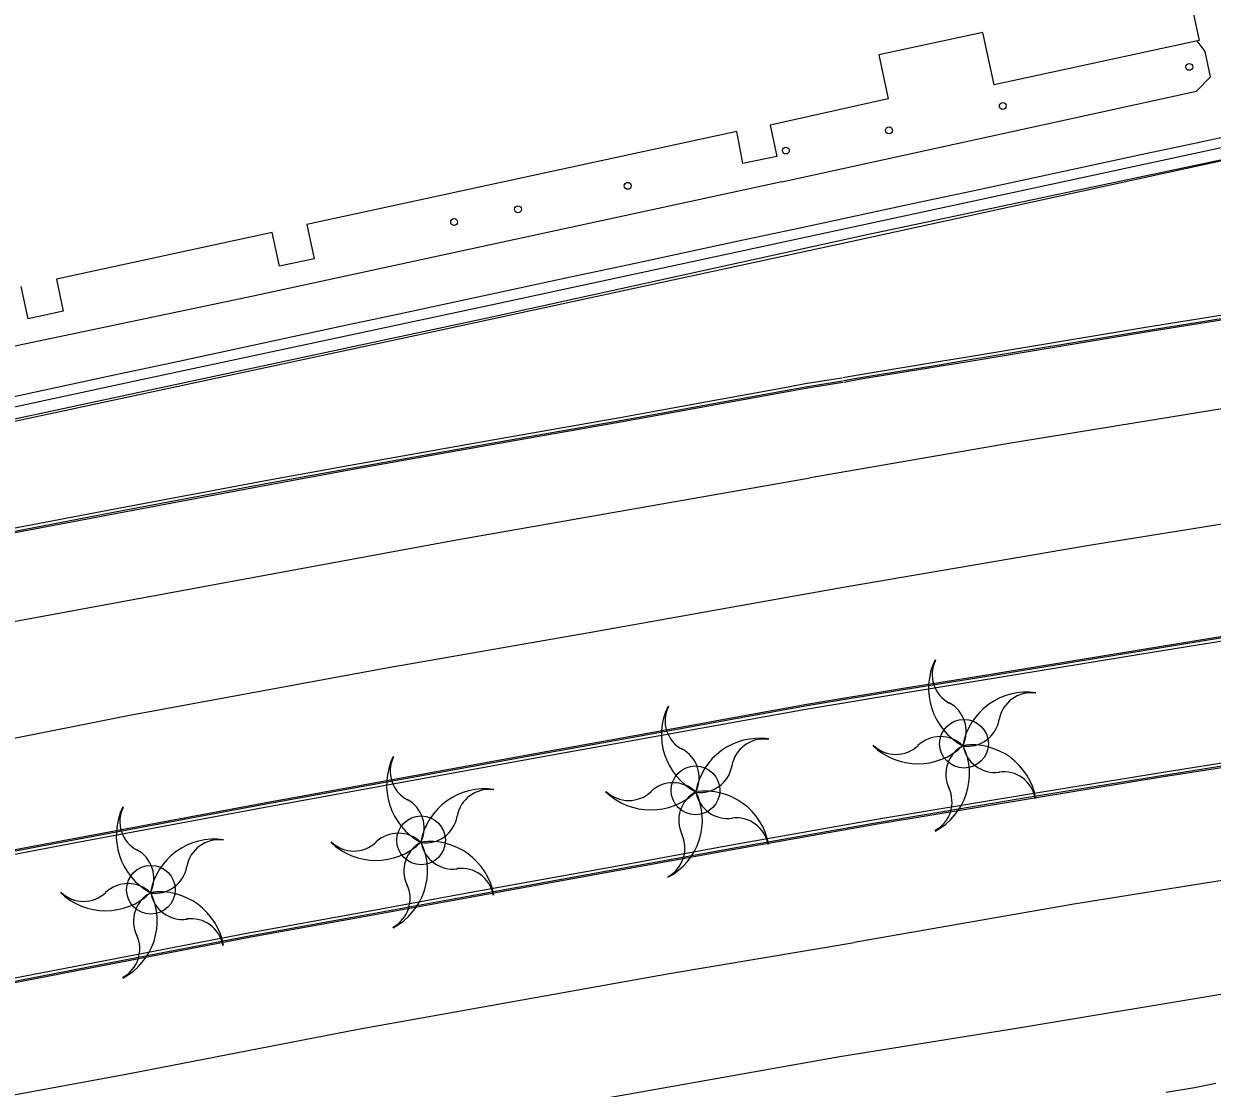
# Model space of a CAD drawing. Extents: x 368532 to 392481, y 10654822 to 10676899.
# Drawn here: x 387632.1 to 387761.4, y 10655604.4 to 10655720.3 of the extents above; entities that cross this region are included whole.
import ezdxf

# ---------------------------------------------------------------- set-up
doc = ezdxf.new("R2010")
doc.units = 0
for name, color, linetype in [('p_Catenary', 7, 'Continuous'), ('p_dtm sidewalk', 7, 'Continuous'), ('p_dtm slab', 7, 'Continuous'), ('p_road - paved curb', 7, 'Continuous'), ('p_road paint stripe', 7, 'Continuous'), ('p_structure building', 7, 'Continuous'), ('p_structure fence', 7, 'Continuous'), ('p_structure unidentified', 7, 'Continuous'), ('p_structure wall', 7, 'Continuous'), ('p_veg tree', 7, 'Continuous')]:
    doc.layers.add(name, color=color, linetype=linetype)

msp = doc.modelspace()

# ---------------------------------------------------------------- linework, layer by layer
at = {"layer": 'p_Catenary'}
msp.add_lwpolyline([(387629.51, 10655679.39), (387635.71, 10655680.72), (387641.92, 10655682.06), (387648.12, 10655683.39), (387654.33, 10655684.72), (387660.53, 10655686.05), (387666.73, 10655687.39), (387672.94, 10655688.72), (387679.14, 10655690.05), (387685.35, 10655691.38), (387691.55, 10655692.72), (387697.76, 10655694.05), (387703.96, 10655695.38), (387710.17, 10655696.71), (387716.37, 10655698.05), (387722.57, 10655699.38), (387728.78, 10655700.71), (387734.98, 10655702.04), (387741.19, 10655703.38), (387747.39, 10655704.71), (387753.6, 10655706.04), (387759.8, 10655707.37), (387766, 10655708.71)], dxfattribs=at)
at = {"layer": 'p_dtm sidewalk'}
for centre in [(387734.37, 10655641.91), (387705.16, 10655636.84), (387675.31, 10655631.4), (387645.91, 10655626.02)]:
    msp.add_circle(centre, 2.65, dxfattribs=at)
at = {"layer": 'p_dtm slab'}
for p, q in [((387760.62, 10655717.26), (387759.72, 10655718.41)), ((387761.17, 10655714.49), (387760.62, 10655717.26)), ((387759.68, 10655712.94), (387761.17, 10655714.49)), ((387714.57, 10655703.07), (387759.68, 10655712.94)), ((387714.57, 10655703.07), (387657.05, 10655690.63)), ((387657.05, 10655690.63), (387594.36, 10655677.49))]:
    msp.add_line(p, q, dxfattribs=at)
at = {"layer": 'p_road - paved curb'}
for p, q in [((387764.11, 10655688.8), (387754.33, 10655687.24)), ((387764.17, 10655688.46), (387754.39, 10655686.9)), ((387764.19, 10655688.31), (387754.41, 10655686.75)), ((387754.33, 10655687.24), (387734.52, 10655683.95)), ((387754.39, 10655686.9), (387734.58, 10655683.61)), ((387754.41, 10655686.75), (387734.6, 10655683.46)), ((387731.81, 10655683.51), (387723.07, 10655682.07)), ((387731.87, 10655683.17), (387723.12, 10655681.73)), ((387731.89, 10655683.02), (387723.15, 10655681.58)), ((387734.52, 10655683.95), (387731.81, 10655683.51)), ((387734.58, 10655683.61), (387731.87, 10655683.17)), ((387734.6, 10655683.46), (387731.89, 10655683.02)), ((387721.09, 10655681.72), (387717.08, 10655681.08)), ((387723.07, 10655682.07), (387721.19, 10655681.74)), ((387723.12, 10655681.73), (387721.25, 10655681.4)), ((387723.15, 10655681.58), (387721.28, 10655681.25)), ((387715.07, 10655680.7), (387705.85, 10655679.02)), ((387715.13, 10655680.36), (387705.91, 10655678.68)), ((387715.16, 10655680.21), (387705.94, 10655678.53)), ((387717.08, 10655681.08), (387715.07, 10655680.7)), ((387717.14, 10655680.74), (387715.13, 10655680.36)), ((387717.17, 10655680.59), (387715.16, 10655680.21)), ((387721.15, 10655681.38), (387717.14, 10655680.74)), ((387721.17, 10655681.23), (387717.17, 10655680.59)), ((387705.85, 10655679.02), (387700.53, 10655678.05)), ((387700.53, 10655678.05), (387696.92, 10655677.4)), ((387700.59, 10655677.71), (387696.98, 10655677.06)), ((387705.91, 10655678.68), (387700.59, 10655677.71)), ((387705.94, 10655678.53), (387700.62, 10655677.56)), ((387696.92, 10655677.4), (387681.85, 10655674.74)), ((387696.98, 10655677.06), (387681.91, 10655674.4)), ((387697.01, 10655676.91), (387681.94, 10655674.25)), ((387700.62, 10655677.56), (387697.01, 10655676.91)), ((387681.85, 10655674.74), (387667.6, 10655672.2)), ((387681.91, 10655674.4), (387667.66, 10655671.86)), ((387681.94, 10655674.25), (387667.69, 10655671.71)), ((387667.6, 10655672.2), (387658.77, 10655670.6)), ((387667.66, 10655671.86), (387658.83, 10655670.26)), ((387667.69, 10655671.71), (387658.86, 10655670.11)), ((387658.77, 10655670.6), (387642.74, 10655667.59)), ((387658.83, 10655670.26), (387642.8, 10655667.25)), ((387658.86, 10655670.11), (387642.83, 10655667.1)), ((387642.74, 10655667.59), (387619.24, 10655663.11)), ((387642.8, 10655667.25), (387619.3, 10655662.77)), ((387642.83, 10655667.1), (387619.33, 10655662.62)), ((387753.63, 10655652.18), (387768.65, 10655654.64)), ((387753.65, 10655652.03), (387768.68, 10655654.49)), ((387753.71, 10655651.69), (387768.73, 10655654.15)), ((387735.73, 10655649.24), (387753.63, 10655652.18)), ((387735.75, 10655649.09), (387753.65, 10655652.03)), ((387735.81, 10655648.75), (387753.71, 10655651.69)), ((387727.75, 10655647.96), (387735.73, 10655649.24)), ((387717.07, 10655646.18), (387727.75, 10655647.96)), ((387727.77, 10655647.81), (387735.75, 10655649.09)), ((387727.83, 10655647.47), (387735.81, 10655648.75)), ((387717.1, 10655646.03), (387727.77, 10655647.81)), ((387717.16, 10655645.69), (387727.83, 10655647.47)), ((387696.75, 10655642.5), (387717.07, 10655646.18)), ((387696.78, 10655642.35), (387717.1, 10655646.03)), ((387696.84, 10655642.01), (387717.16, 10655645.69)), ((387688.47, 10655641.01), (387696.75, 10655642.5)), ((387688.5, 10655640.86), (387696.78, 10655642.35)), ((387688.56, 10655640.52), (387696.84, 10655642.01)), ((387658.04, 10655635.46), (387688.47, 10655641.01)), ((387658.07, 10655635.31), (387688.5, 10655640.86)), ((387658.13, 10655634.97), (387688.56, 10655640.52)), ((387767.79, 10655640.66), (387756.48, 10655638.86)), ((387767.85, 10655640.32), (387756.54, 10655638.52)), ((387767.87, 10655640.17), (387756.56, 10655638.37)), ((387756.48, 10655638.86), (387752.91, 10655638.29)), ((387752.91, 10655638.29), (387741.08, 10655636.35)), ((387752.97, 10655637.95), (387741.14, 10655636.01)), ((387752.99, 10655637.8), (387741.16, 10655635.86)), ((387756.54, 10655638.52), (387752.97, 10655637.95)), ((387756.56, 10655638.37), (387752.99, 10655637.8)), ((387741.08, 10655636.35), (387724.88, 10655633.66)), ((387636.91, 10655631.49), (387658.04, 10655635.46)), ((387636.94, 10655631.34), (387658.07, 10655635.31)), ((387637, 10655631), (387658.13, 10655634.97)), ((387741.14, 10655636.01), (387724.93, 10655633.32)), ((387741.16, 10655635.86), (387724.96, 10655633.17)), ((387724.88, 10655633.66), (387709.09, 10655630.86)), ((387724.93, 10655633.32), (387709.15, 10655630.52)), ((387724.96, 10655633.17), (387709.18, 10655630.37)), ((387624.49, 10655629.17), (387636.91, 10655631.49)), ((387624.52, 10655629.02), (387636.94, 10655631.34)), ((387624.58, 10655628.68), (387637, 10655631)), ((387709.09, 10655630.86), (387696.28, 10655628.52)), ((387709.15, 10655630.52), (387696.34, 10655628.18)), ((387709.18, 10655630.37), (387696.37, 10655628.03)), ((387696.28, 10655628.52), (387680.55, 10655625.67)), ((387696.34, 10655628.18), (387680.61, 10655625.33)), ((387696.37, 10655628.03), (387680.64, 10655625.18)), ((387680.55, 10655625.67), (387668.97, 10655623.55)), ((387680.61, 10655625.33), (387669.03, 10655623.21)), ((387680.64, 10655625.18), (387669.06, 10655623.06)), ((387668.97, 10655623.55), (387656.53, 10655621.3)), ((387669.03, 10655623.21), (387656.59, 10655620.96)), ((387669.06, 10655623.06), (387656.62, 10655620.81)), ((387656.53, 10655621.3), (387641.31, 10655618.37)), ((387656.59, 10655620.96), (387641.37, 10655618.03)), ((387656.62, 10655620.81), (387641.4, 10655617.88)), ((387641.31, 10655618.37), (387622.51, 10655614.72)), ((387641.37, 10655618.03), (387622.58, 10655614.38)), ((387641.4, 10655617.88), (387622.61, 10655614.23)), ((387756.36, 10655603.98), (387759.45, 10655604.51)), ((387759.45, 10655604.51), (387761.78, 10655604.96))]:
    msp.add_line(p, q, dxfattribs=at)
at = {"layer": 'p_road paint stripe'}
for p, q in [((387764.22, 10655678.67), (387739.48, 10655674.62)), ((387739.48, 10655674.62), (387717.62, 10655670.85)), ((387679.15, 10655664.12), (387717.62, 10655670.85)), ((387772.3, 10655667.41), (387747.99, 10655663.5)), ((387627.12, 10655654.52), (387679.15, 10655664.12)), ((387747.99, 10655663.5), (387721.88, 10655659.02)), ((387721.88, 10655659.02), (387715.92, 10655657.97)), ((387715.92, 10655657.97), (387694.2, 10655654.1)), ((387694.2, 10655654.1), (387671.54, 10655650.14)), ((387671.54, 10655650.14), (387643.4, 10655644.94)), ((387643.4, 10655644.94), (387615.84, 10655639.47)), ((387775.36, 10655629.1), (387746.32, 10655624.46)), ((387746.32, 10655624.46), (387722.41, 10655620.29)), ((387702.1, 10655616.86), (387722.41, 10655620.29)), ((387668.47, 10655610.86), (387702.1, 10655616.86)), ((387772.93, 10655616.37), (387740.29, 10655610.97)), ((387643.4, 10655605.97), (387668.47, 10655610.86)), ((387740.29, 10655610.97), (387720.86, 10655607.85)), ((387720.86, 10655607.85), (387690.82, 10655602.5)), ((387619.27, 10655601.54), (387643.4, 10655605.97))]:
    msp.add_line(p, q, dxfattribs=at)
at = {"layer": 'p_structure building'}
msp.add_lwpolyline([(387753.78, 10655747.1), (387759.97, 10655718.46), (387737.66, 10655713.64), (387736.43, 10655719.34), (387725.09, 10655716.89), (387726.12, 10655712.1), (387713.28, 10655709.25), (387714, 10655705.83), (387710.32, 10655705.06), (387709.67, 10655708.54), (387662.86, 10655698.43), (387663.67, 10655694.71), (387659.9, 10655693.89), (387659.1, 10655697.56), (387635.63, 10655692.48), (387636.38, 10655689), (387632.56, 10655688.18), (387631.8, 10655691.69)], dxfattribs=at)
at = {"layer": 'p_structure fence'}
for p, q in [((387772.04, 10655707.44), (387722.02, 10655696.56)), ((387722.02, 10655696.56), (387676.15, 10655686.64)), ((387676.15, 10655686.64), (387627.57, 10655676.23))]:
    msp.add_line(p, q, dxfattribs=at)
at = {"layer": 'p_structure unidentified'}
for centre in [(387758.88, 10655715.59), (387738.59, 10655711.33), (387726.22, 10655708.68), (387714.99, 10655706.48), (387697.79, 10655702.64), (387685.84, 10655700.09), (387678.9, 10655698.7)]:
    msp.add_circle(centre, 0.375, dxfattribs=at)
at = {"layer": 'p_structure wall'}
for p, q in [((387683.25, 10655689.75), (387763.55, 10655707.08)), ((387723.65, 10655697.3), (387763.82, 10655705.81)), ((387683.52, 10655688.48), (387723.65, 10655697.3)), ((387644.53, 10655681.48), (387683.25, 10655689.75)), ((387644.8, 10655680.2), (387683.52, 10655688.48)), ((387603.85, 10655672.78), (387644.53, 10655681.48)), ((387604.13, 10655671.51), (387644.8, 10655680.2))]:
    msp.add_line(p, q, dxfattribs=at)
at = {"layer": 'p_veg tree'}
for centre, radius, start, end in [((387737.57, 10655647.93), 7.06, 153.934, 241.934), ((387734.43, 10655649.43), 3.52, 153.934, 241.934), ((387741.19, 10655640.47), 7.06, 81.934, 169.934), ((387741.65, 10655643.93), 3.52, 81.934, 169.934), ((387708.51, 10655642.91), 7.06, 153.934, 241.934), ((387705.37, 10655644.41), 3.52, 153.934, 241.934), ((387731.09, 10655643.27), 3.52, 334, 62), ((387734.73, 10655645.15), 3.52, 261.934, 349.934), ((387712.13, 10655635.45), 7.06, 81.934, 169.934), ((387712.59, 10655638.91), 3.52, 81.934, 169.934), ((387729.35, 10655646.79), 7.06, 225.934, 313.934), ((387726.95, 10655644.27), 3.52, 225.934, 313.934), ((387731.79, 10655639.17), 3.52, 45.9339, 133.9339), ((387727.91, 10655638.63), 7.06, 297.9339, 25.9339), ((387735.91, 10655638.59), 3.52, 117.934, 205.934), ((387735.23, 10655634.73), 7.06, 9.934, 97.934), ((387737.73, 10655642.31), 3.52, 189.934, 277.934), ((387678.61, 10655637.41), 7.06, 153.934, 241.934), ((387675.47, 10655638.91), 3.52, 153.934, 241.934), ((387702.03, 10655638.25), 3.52, 334, 62), ((387705.67, 10655640.13), 3.52, 261.934, 349.934), ((387738.65, 10655635.35), 3.52, 9.934, 97.934), ((387702.73, 10655634.15), 3.52, 45.9339, 133.9339), ((387682.23, 10655629.95), 7.06, 81.934, 169.934), ((387682.69, 10655633.41), 3.52, 81.934, 169.934), ((387700.29, 10655641.77), 7.06, 225.934, 313.934), ((387697.89, 10655639.25), 3.52, 225.934, 313.934), ((387698.85, 10655633.61), 7.06, 297.9339, 25.9339), ((387706.85, 10655633.57), 3.52, 117.934, 205.934), ((387706.17, 10655629.71), 7.06, 9.934, 97.934), ((387708.67, 10655637.29), 3.52, 189.934, 277.934), ((387729.55, 10655635.57), 3.52, 297.934, 25.934), ((387649.2, 10655631.93), 7.06, 153.934, 241.934), ((387646.06, 10655633.43), 3.52, 153.934, 241.934), ((387672.13, 10655632.75), 3.52, 334, 62), ((387675.77, 10655634.63), 3.52, 261.934, 349.934), ((387709.59, 10655630.33), 3.52, 9.934, 97.934), ((387652.82, 10655624.47), 7.06, 81.934, 169.934), ((387653.28, 10655627.93), 3.52, 81.934, 169.934), ((387670.39, 10655636.27), 7.06, 225.934, 313.934), ((387667.99, 10655633.75), 3.52, 225.934, 313.934), ((387672.83, 10655628.65), 3.52, 45.9339, 133.9339), ((387668.95, 10655628.11), 7.06, 297.9339, 25.9339), ((387676.95, 10655628.07), 3.52, 117.934, 205.934), ((387676.27, 10655624.21), 7.06, 9.934, 97.934), ((387678.77, 10655631.79), 3.52, 189.934, 277.934), ((387700.49, 10655630.55), 3.52, 297.934, 25.934), ((387642.72, 10655627.27), 3.52, 334, 62), ((387646.36, 10655629.15), 3.52, 261.934, 349.934), ((387679.69, 10655624.83), 3.52, 9.934, 97.934), ((387643.42, 10655623.17), 3.52, 45.9339, 133.9339), ((387670.59, 10655625.05), 3.52, 297.934, 25.934), ((387640.98, 10655630.79), 7.06, 225.934, 313.934), ((387638.58, 10655628.27), 3.52, 225.934, 313.934), ((387639.54, 10655622.63), 7.06, 297.9339, 25.9339), ((387647.54, 10655622.59), 3.52, 117.934, 205.934), ((387646.86, 10655618.73), 7.06, 9.934, 97.934), ((387649.36, 10655626.31), 3.52, 189.934, 277.934), ((387650.28, 10655619.35), 3.52, 9.934, 97.934), ((387641.18, 10655619.57), 3.52, 297.934, 25.934)]:
    msp.add_arc(centre, radius, start, end, dxfattribs=at)

doc.saveas('drawing.dxf')
